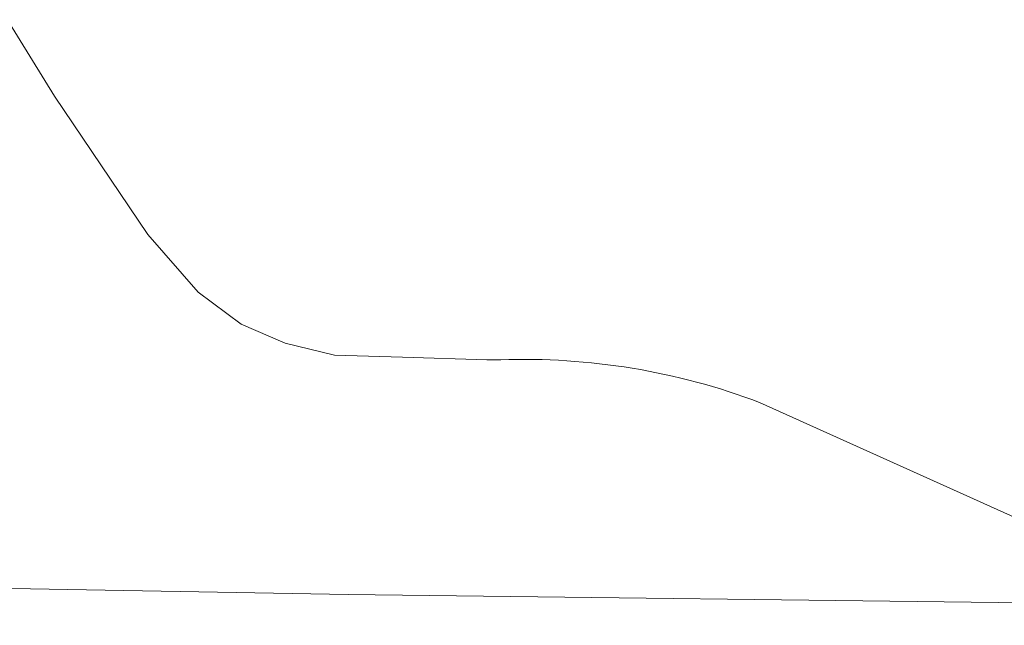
# Model space of a CAD drawing. Extents: x 184422 to 188298, y 343471 to 350189.
# Tile 482 of 513: x 187490 to 187609, y 349359 to 349432. Entities that reach past the tile are written whole.
import ezdxf

# ---------------------------------------------------------------- set-up
doc = ezdxf.new("R2010")
doc.units = 0
doc.layers.add('B-WA-OG-TERREIN_ERF-GV', color=252, linetype='Continuous', lineweight=18)

msp = doc.modelspace()

# ---------------------------------------------------------------- linework, layer by layer
at = {"layer": 'B-WA-OG-TERREIN_ERF-GV', "flags": 128}
for points in [[(187394.224, 349525.139), (187394.408, 349524.036), (187394.612, 349522.937), (187394.703, 349520.841), (187411.349, 349496.991), (187428.269, 349472.606), (187446.968, 349443.63), (187464.386, 349416.707), (187470.315, 349406.468), (187475.984, 349396.914), (187480.006, 349386.104), (187482.124, 349378.933), (187483.585, 349373.064), (187485.252, 349367.327), (187486.35, 349363.7), (187529.296, 349362.954), (187614.439, 349361.899)], [(187394.224, 349525.139), (187394.408, 349524.036), (187394.612, 349522.937), (187394.703, 349520.841), (187411.349, 349496.991), (187428.269, 349472.606), (187446.968, 349443.63), (187464.386, 349416.707), (187470.315, 349406.468), (187475.984, 349396.914), (187480.006, 349386.104), (187482.124, 349378.933), (187483.585, 349373.064), (187485.252, 349367.327), (187486.35, 349363.7), (187529.296, 349362.954), (187614.439, 349361.899)], [(187394.224, 349525.139), (187394.408, 349524.036), (187394.612, 349522.937), (187394.703, 349520.841), (187411.349, 349496.991), (187428.269, 349472.606), (187446.968, 349443.63), (187464.386, 349416.707), (187470.315, 349406.468), (187475.984, 349396.914), (187480.006, 349386.104), (187482.124, 349378.933), (187483.585, 349373.064), (187485.252, 349367.327), (187486.35, 349363.7), (187529.296, 349362.954), (187614.439, 349361.899)], [(187547.73, 349391.293), (187546.053, 349391.291), (187535.846, 349391.594), (187527.663, 349391.861), (187521.678, 349393.296), (187516.365, 349395.612), (187511.186, 349399.473), (187505.092, 349406.421), (187493.798, 349423.134), (187482.483, 349441.473)], [(187547.73, 349391.293), (187546.053, 349391.291), (187535.846, 349391.594), (187527.663, 349391.861), (187521.678, 349393.296), (187516.365, 349395.612), (187511.186, 349399.473), (187505.092, 349406.421), (187493.798, 349423.134), (187482.483, 349441.473)], [(187547.73, 349391.293), (187546.053, 349391.291), (187535.846, 349391.594), (187527.663, 349391.861), (187521.678, 349393.296), (187516.365, 349395.612), (187511.186, 349399.473), (187505.092, 349406.421), (187493.798, 349423.134), (187482.483, 349441.473)], [(187624.679, 349359.45), (187633.192, 349359.23), (187634.004, 349361.287), (187623.9, 349365.276), (187623.586, 349365.471), (187610.944, 349371.78), (187579.016, 349386.151)], [(187624.679, 349359.45), (187633.192, 349359.23), (187634.004, 349361.287), (187623.9, 349365.276), (187623.586, 349365.471), (187610.944, 349371.78), (187579.016, 349386.151)], [(187624.679, 349359.45), (187633.192, 349359.23), (187634.004, 349361.287), (187623.9, 349365.276), (187623.586, 349365.471), (187610.944, 349371.78), (187579.016, 349386.151)]]:
    msp.add_lwpolyline(points, dxfattribs=at)
at = {"layer": 'B-WA-OG-TERREIN_ERF-GV'}
msp.add_lwpolyline([(187579.016, 349386.151, 0.0994823), (187547.73, 349391.293)], format="xyb", dxfattribs=at)
msp.add_lwpolyline([(187579.016, 349386.151, 0.0994823), (187547.73, 349391.293)], format="xyb", dxfattribs=at)
msp.add_lwpolyline([(187579.016, 349386.151, 0.0994823), (187547.73, 349391.293)], format="xyb", dxfattribs=at)

doc.saveas('drawing.dxf')
